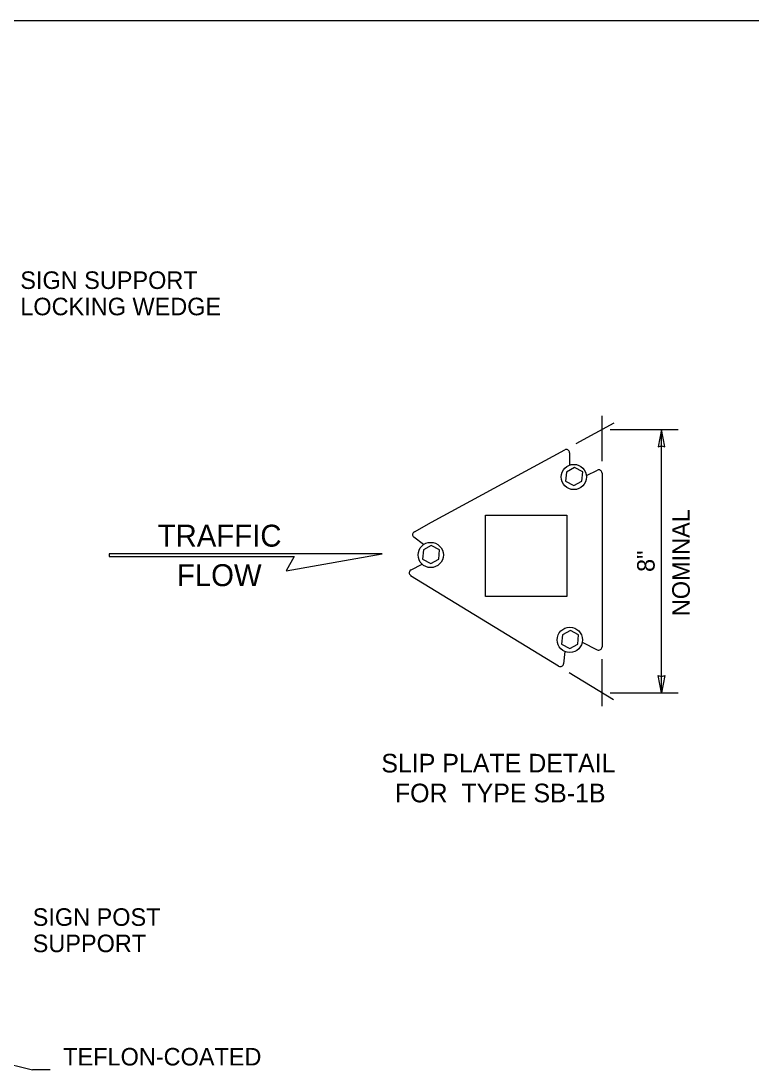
# Model space of a CAD drawing. Extents: x 99862 to 103151, y 99997 to 117076.
# Drawn here: x 100749 to 101415, y 107118 to 108076 of the extents above; entities that cross this region are included whole.
import ezdxf

# ---------------------------------------------------------------- set-up
doc = ezdxf.new("R2010")
doc.units = 0
for name, color, linetype in [('Level 1', 7, 'Continuous'), ('Level 10', 7, 'Continuous'), ('Level 12', 7, 'Continuous'), ('Level 15', 7, 'Continuous'), ('Level 20', 7, 'Continuous'), ('Level 5', 7, 'Continuous')]:
    doc.layers.add(name, color=color, linetype=linetype)

msp = doc.modelspace()

# ---------------------------------------------------------------- linework, layer by layer
at = {"layer": 'Level 1'}
msp.add_lwpolyline([(99862, 105999.5), (103151, 105999.5), (103151, 108075.5), (99862, 108075.5)], close=True, dxfattribs=at)
at = {"layer": 'Level 10'}
for p, q in [((101122.78, 107618.75), (101244.36, 107684.64)), ((101248.75, 107682.02), (101248.75, 107670.69)), ((101248.75, 107670.69), (101248.75, 107670.69)), ((101264.05, 107661.35), (101274.09, 107666.1)), ((101278.33, 107663.41), (101278.33, 107505.03)), ((101107.39, 107609.9), (101122.78, 107618.75)), ((101115.67, 107598.25), (101106.86, 107605.02)), ((101104.25, 107575.2), (101114.34, 107580.38)), ((101238.81, 107487.42), (101103.79, 107569.88)), ((101260.3, 107509.31), (101274.02, 107502.38)), ((101244.56, 107500.73), (101243.31, 107489.62))]:
    msp.add_line(p, q, dxfattribs=at)
for centre, start, end in [((101245.78, 107682.02), 360, 118.45539), ((101275.36, 107663.41), 360, 115.31411), ((101108.67, 107607.38), 117.14946, 232.46357), ((101105.61, 107572.56), 117.14946, 235.60485), ((101275.36, 107505.03), 243.20326, 0), ((101240.36, 107489.96), 238.58764, 353.5673)]:
    msp.add_arc(centre, 2.97, start, end, dxfattribs=at)
at = {"layer": 'Level 12'}
for p, q in [((101260.71, 107664.47), (101253.2, 107668.36)), ((101259.9, 107656.05), (101260.71, 107664.47)), ((101130.27, 107593.39), (101122.76, 107597.28)), ((101129.46, 107584.97), (101130.27, 107593.39)), ((101257.04, 107515.96), (101249.54, 107519.85)), ((101256.24, 107507.55), (101257.04, 107515.96))]:
    msp.add_line(p, q, dxfattribs=at)
for points in [[(101253.2, 107668.36), (101245.93, 107664.39), (101245.12, 107655.98)], [(101245.12, 107655.98), (101252.63, 107652.09), (101259.9, 107656.05)], [(101122.76, 107597.28), (101115.49, 107593.31), (101114.68, 107584.9)], [(101114.68, 107584.9), (101122.19, 107581.01), (101129.46, 107584.97)], [(101249.54, 107519.85), (101242.26, 107515.89), (101241.46, 107507.47)], [(101241.46, 107507.47), (101248.97, 107503.58), (101256.24, 107507.55)]]:
    msp.add_lwpolyline(points, dxfattribs=at)
for centre in [(101252.64, 107659.86), (101122.2, 107588.78), (101248.98, 107511.36)]:
    msp.add_circle(centre, 11.51, dxfattribs=at)
at = {"layer": 'Level 15'}
for p, q in [((101278.33, 107674.22), (101278.33, 107715.68)), ((101254.69, 107690.28), (101289.5, 107709.25)), ((101285.86, 107703.12), (101347.86, 107703.12)), ((101332.67, 107463.12), (101332.67, 107703.12)), ((101278.6, 107450.88), (101278.6, 107493.83)), ((101248.35, 107481.59), (101288.71, 107456.95)), ((101285.86, 107463.12), (101347.86, 107463.12)), ((100711.37, 107131.49), (100759.21, 107119.44)), ((100775.21, 107119.44), (100759.21, 107119.44))]:
    msp.add_line(p, q, dxfattribs=at)
for points in [[(101332.67, 107703.12), (101329.59, 107687.39), (101332.67, 107688.12), (101335.75, 107687.39)], [(101332.67, 107463.12), (101329.59, 107478.84), (101332.67, 107478.12), (101335.75, 107478.84)]]:
    msp.add_lwpolyline(points, close=True, dxfattribs=at)
at = {"layer": 'Level 20'}
msp.add_lwpolyline([(100829.11, 107587.35), (100997.8, 107587.35), (100990.33, 107574.39), (101077.83, 107589.83), (100829.11, 107589.83)], close=True, dxfattribs=at)
at = {"layer": 'Level 5'}
msp.add_lwpolyline([(101171.99, 107625.09), (101246.27, 107625.09), (101246.27, 107550.82), (101171.99, 107550.82)], close=True, dxfattribs=at)

# ---------------------------------------------------------------- texts
at = {"layer": 'Level 20'}
for s, height, p in [('SIGN SUPPORT', 16, (100748.09, 107831.26)), ('LOCKING WEDGE', 16, (100748.09, 107807.26)), ('TRAFFIC', 20, (100873.29, 107596.37)), ('FLOW', 20, (100890.82, 107560.37)), ('SLIP PLATE DETAIL ', 17, (101077.19, 107390.51)), ('FOR  TYPE SB-1B', 17, (101089.55, 107363.31)), ('SIGN POST', 16, (100759.4, 107250.73)), ('SUPPORT', 16, (100759.4, 107226.73)), ('TEFLON-COATED', 16, (100787.21, 107123.44))]:
    msp.add_text(s, height=height, dxfattribs=at).set_placement(p)
for s, p in [('NOMINAL', (101358.32, 107533.01)), ('8"', (101326.32, 107573.3))]:
    msp.add_text(s, height=16, rotation=90, dxfattribs=at).set_placement(p)

doc.saveas('drawing.dxf')
